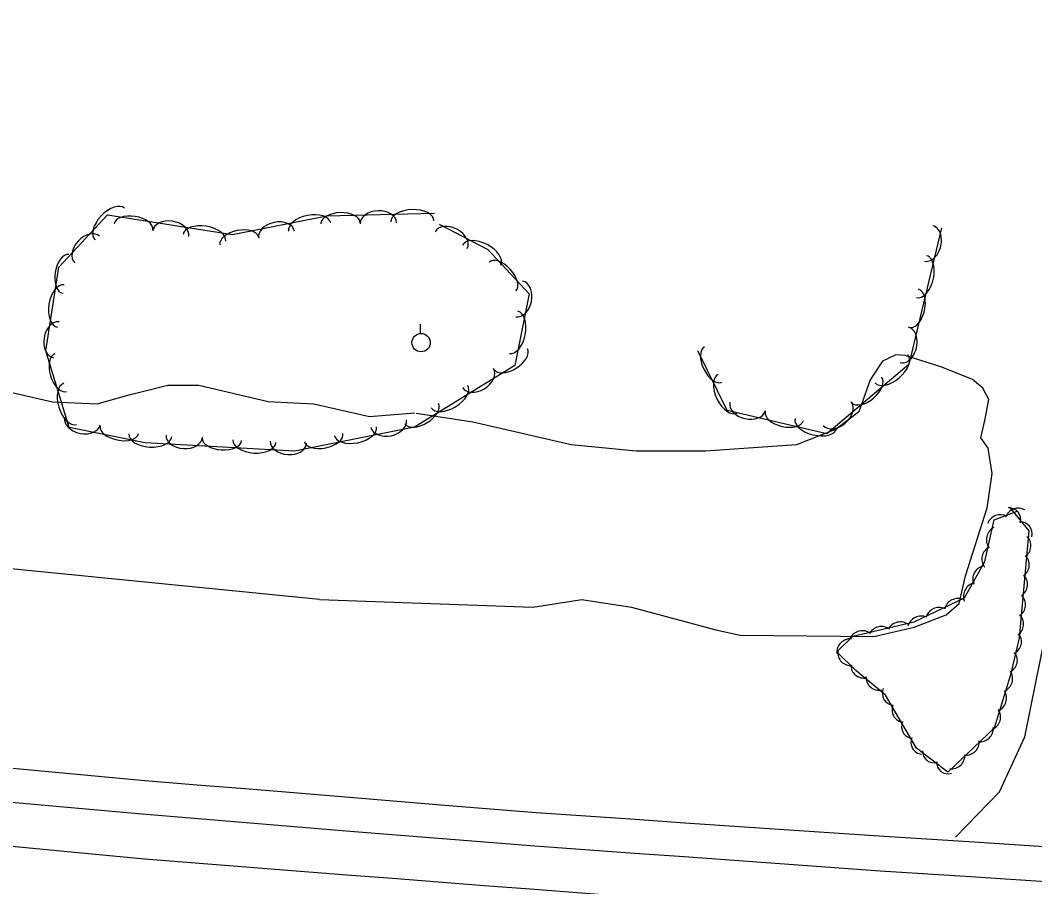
# Model space of a CAD drawing. Extents: x 1441650 to 1491889, y 345904 to 358319.
# Drawn here: x 1481721.1 to 1481997.4, y 346142.2 to 346378.2 of the extents above; entities that cross this region are included whole.
import ezdxf

# ---------------------------------------------------------------- set-up
doc = ezdxf.new("R2010")
doc.units = 0
for name, color, linetype in [('S_EDGE_PAVEMENT', 7, 'Continuous'), ('S_GRAVEL_ROAD', 7, 'Continuous'), ('S_PAVEMENT_CROWN', 7, 'Continuous'), ('S_SHOULDER', 7, 'Continuous'), ('S_STREAM', 7, 'Continuous'), ('S_TREE', 7, 'Continuous'), ('S_UTILITY_POLE', 7, 'Continuous')]:
    doc.layers.add(name, color=color, linetype=linetype)

msp = doc.modelspace()

# ---------------------------------------------------------------- linework, layer by layer
at = {"layer": 'S_EDGE_PAVEMENT'}
msp.add_lwpolyline([(1481707.52, 346166.26), (1481730.89, 346164.15), (1481754.27, 346162.03), (1481768.43, 346160.86), (1481782.6, 346159.69), (1481796.77, 346158.52), (1481810.93, 346157.35), (1481823.51, 346156.34), (1481836.1, 346155.34), (1481848.68, 346154.33), (1481861.26, 346153.32), (1481874.82, 346152.34), (1481888.39, 346151.36), (1481901.96, 346150.38), (1481915.52, 346149.4), (1481935.44, 346147.98), (1481955.35, 346146.56), (1481979.96, 346144.97), (1482004.56, 346143.38)], dxfattribs=at)
at = {"layer": 'S_GRAVEL_ROAD'}
msp.add_lwpolyline([(1481975.83, 346155.65), (1481987.8, 346168.02), (1481994.72, 346183.06), (1481997.78, 346198.26), (1482000.85, 346213.45)], dxfattribs=at)
at = {"layer": 'S_PAVEMENT_CROWN'}
msp.add_lwpolyline([(1481707.25, 346154.31), (1481731.1, 346152.03), (1481754.94, 346149.76), (1481768.72, 346148.69), (1481782.49, 346147.61), (1481796.26, 346146.54), (1481810.03, 346145.46), (1481822.51, 346144.49), (1481834.99, 346143.53), (1481847.47, 346142.56), (1481859.95, 346141.59), (1481872.82, 346140.59), (1481885.69, 346139.59), (1481898.56, 346138.58), (1481911.43, 346137.58), (1481932.58, 346136.25), (1481953.73, 346134.93), (1481977.43, 346133.4), (1482001.13, 346131.87)], dxfattribs=at)
at = {"layer": 'S_SHOULDER'}
msp.add_lwpolyline([(1481708.21, 346175.52), (1481731.63, 346173.33), (1481755.05, 346171.14), (1481769.26, 346169.98), (1481783.46, 346168.82), (1481797.67, 346167.66), (1481811.87, 346166.5), (1481836.75, 346164.45), (1481861.62, 346162.4), (1481875.11, 346161.47), (1481888.6, 346160.55), (1481902.1, 346159.62), (1481915.59, 346158.69), (1481936, 346157.34), (1481956.41, 346155.99), (1481980.94, 346154.41), (1482005.47, 346152.82)], dxfattribs=at)
at = {"layer": 'S_STREAM'}
for points in [[(1481802.55, 346220.47), (1481709.36, 346229.66), (1481685.99, 346231.79), (1481656.57, 346228.84), (1481616.63, 346233.07), (1481561.93, 346240.33), (1481508.65, 346248.13), (1481452.91, 346256.42), (1481434.31, 346259.57), (1481411.45, 346261.72), (1481392.69, 346265.66), (1481359.17, 346270.26), (1481343.36, 346273.95), (1481310.61, 346276.41), (1481273.02, 346280.18), (1481245.56, 346283.95), (1481163.14, 346292.37), (1481116.79, 346299.25), (1481026.31, 346315.06), (1480955.93, 346328.78), (1480848.46, 346350.45), (1480765.72, 346364.19), (1480712.96, 346378.23)], [(1481802.55, 346220.47), (1481860.68, 346218.33), (1481874.05, 346220.42), (1481887.61, 346218.39), (1481910.56, 346212.15), (1481917.19, 346210.72), (1481953.62, 346210.32), (1481964.54, 346212.89), (1481973.32, 346216.29), (1481976.85, 346219.37), (1481978.58, 346226.85), (1481984.43, 346245.37), (1481985.78, 346254.74), (1481984.73, 346261.64), (1481982.75, 346264.48), (1481983.83, 346269.2), (1481984.88, 346274.92), (1481983.31, 346278.03), (1481980.49, 346280.37), (1481972.14, 346283.71), (1481962.08, 346286.9), (1481959.59, 346287.1), (1481955.95, 346285.37), (1481952.62, 346280.25), (1481949.48, 346271.52), (1481943.31, 346266.87), (1481932.53, 346262.58), (1481907.72, 346260.81), (1481888.83, 346260.86), (1481871.1, 346262.56), (1481856.96, 346265.81), (1481844.33, 346268.72), (1481828.92, 346271.08)], [(1481716.09, 346277.48), (1481729.82, 346274.28), (1481742.05, 346273.72), (1481750.71, 346276.21), (1481761.31, 346278.84), (1481769.7, 346278.8), (1481788.61, 346274.39), (1481795.62, 346274.05), (1481801.05, 346273.72), (1481816.19, 346270.28), (1481828.6, 346271.27)]]:
    msp.add_lwpolyline(points, dxfattribs=at)
at = {"layer": 'S_TREE'}
for points in [[(1481835.15, 346322.72), (1481848.45, 346315.78), (1481859.7, 346303.71), (1481855.84, 346284.16), (1481828.46, 346267.39), (1481795.81, 346260.82), (1481755.11, 346263.15), (1481734.41, 346267.32), (1481728.05, 346288.22), (1481731.6, 346310.99), (1481744.87, 346325.19), (1481778.88, 346319.91), (1481804.54, 346324.96), (1481833.92, 346325.72)], [(1481971.98, 346321.71), (1481963.08, 346284.46), (1481940.8, 346265.54), (1481913.64, 346271.89), (1481905.66, 346288.18)], [(1481990.44, 346245.64), (1481995.79, 346239.16), (1481993.16, 346209.99), (1481990.83, 346199.89), (1481986.4, 346185.34), (1481973.79, 346173.37), (1481965.24, 346179.91), (1481956.79, 346194.41), (1481948.69, 346201.06), (1481943.48, 346206.17), (1481947.83, 346210.46), (1481964.6, 346214.34), (1481978.26, 346220.92), (1481983.79, 346230.79), (1481986.41, 346242.17), (1481992.62, 346244.5)]]:
    msp.add_lwpolyline(points, dxfattribs=at)
for centre, major_axis, ratio, start_param, end_param in [((1481745.45, 346322.72), (-4.01, -4.29), 0.55008, 3.141593, 6.283185), ((1481799.92, 346321.89), (-5.76, -1.13), 0.55008, 3.141593, 6.283185), ((1481808.33, 346322.94), (-5.34, -0.14), 0.540699, 3.141593, 6.283185), ((1481818.64, 346322.94), (-4.95, -0.13), 0.685311, 3.141593, 6.283185), ((1481827.89, 346323.44), (-5.87, -0.15), 0.55008, 3.141593, 6.283185), ((1481751.91, 346321.95), (-5.28, 0.82), 0.540699, 3.141593, 6.283185), ((1481762.05, 346320.12), (-4.9, 0.76), 0.685311, 3.141593, 6.283185), ((1481771.24, 346318.95), (-5.8, 0.9), 0.55008, 3.141593, 6.283185), ((1481790.88, 346319.84), (-4.86, -0.96), 0.685311, 3.141593, 6.283185), ((1481739.32, 346315.77), (-3.38, -3.62), 0.685311, 3.141593, 6.283185), ((1481780.72, 346318.11), (-5.25, -1.03), 0.540699, 3.141593, 6.283185), ((1481838.44, 346318.31), (-4.39, 2.29), 0.685336, 3.141593, 6.283185), ((1481968.51, 346317.44), (1.15, 4.82), 0.685322, 3.141584, 6.283177), ((1481846.77, 346314.26), (-5.2, 2.72), 0.5501, 3.141593, 6.283185), ((1481733.46, 346309.15), (-0.82, -5.28), 0.540699, 3.141593, 6.283185), ((1481852.41, 346308.42), (-3.65, 3.91), 0.540699, 3.141593, 6.283185), ((1481966.61, 346308.38), (1.36, 5.71), 0.550089, 3.141587, 6.28318), ((1481732.09, 346300.39), (-0.9, -5.8), 0.55008, 3.141593, 6.283185), ((1481856.99, 346302.32), (0.96, 4.86), 0.685311, 3.141593, 6.283185), ((1481964.55, 346299.75), (1.24, 5.2), 0.540708, 3.141587, 6.28318), ((1481855.46, 346293.19), (1.14, 5.76), 0.55008, 3.141593, 6.283185), ((1481730.92, 346291.2), (-0.76, -4.9), 0.685311, 3.141593, 6.283185), ((1481961.9, 346289.79), (1.15, 4.82), 0.685322, 3.141584, 6.283177), ((1481732.09, 346282.22), (1.56, -5.11), 0.540699, 3.141593, 6.283185), ((1481854.66, 346285.92), (4.56, 2.79), 0.540699, 3.141593, 6.283185), ((1481909.85, 346284.45), (2.35, -4.8), 0.540697, 3.141593, 6.283185), ((1481958.4, 346283.26), (4.47, 3.8), 0.550079, 3.141593, 6.283185), ((1481845.74, 346280.77), (4.23, 2.59), 0.685311, 3.141593, 6.283185), ((1481913.75, 346276.49), (2.58, -5.27), 0.550077, 3.141593, 6.283185), ((1481734.67, 346273.74), (1.71, -5.61), 0.55008, 3.141593, 6.283185), ((1481837.98, 346275.71), (5, 3.06), 0.55008, 3.141593, 6.283185), ((1481951.64, 346277.53), (4.08, 3.46), 0.540699, 3.141593, 6.283185), ((1481830.42, 346271.08), (4.56, 2.79), 0.540699, 3.141593, 6.283185), ((1481919.22, 346273.03), (4.83, -1.13), 0.685307, 3.141593, 6.283185), ((1481943.61, 346271.06), (3.78, 3.21), 0.68531, 3.141593, 6.283185), ((1481929.2, 346270.43), (5.21, -1.22), 0.540696, 3.141593, 6.283185), ((1481738.02, 346269.03), (4.86, -0.98), 0.685311, 3.141593, 6.283185), ((1481748.06, 346266.73), (5.24, -1.06), 0.540699, 3.141593, 6.283185), ((1481812.39, 346266.32), (5.75, 1.16), 0.55008, 3.141593, 6.283185), ((1481821.42, 346268.4), (4.86, 0.98), 0.685311, 3.141593, 6.283185), ((1481937.83, 346268.42), (5.71, -1.34), 0.550077, 3.141593, 6.283185), ((1481756.48, 346265.2), (5.86, -0.34), 0.55008, 3.141593, 6.283185), ((1481765.74, 346264.93), (4.95, -0.28), 0.685311, 3.141593, 6.283185), ((1481803.7, 346264.57), (5.24, 1.05), 0.540699, 3.141593, 6.283185), ((1481776.01, 346264.08), (5.34, -0.31), 0.540699, 3.141593, 6.283185), ((1481784.86, 346263.57), (5.86, -0.34), 0.55008, 3.141593, 6.283185), ((1481794.12, 346263.3), (4.95, -0.28), 0.685311, 3.141593, 6.283185), ((1481992.79, 346241.75), (-2.19, -2.91), 0.950171, 3.235456, 5.008656), ((1481990.06, 346241.92), (-2.8, -2.34), 0.928552, 2.250368, 4.023569), ((1481987.85, 346239.97), (-2.19, -2.91), 0.950171, 3.235456, 5.008656), ((1481987.8, 346236.78), (-0.82, -3.55), 0.974369, 3.825789, 5.598989), ((1481993.16, 346238.06), (-2.8, -2.34), 0.928552, 2.250368, 4.023569), ((1481992.8, 346235), (2.47, 2.67), 0.968544, 4.497491, 6.270692), ((1481986.57, 346231.48), (-0.82, -3.55), 0.974369, 3.825789, 5.598989), ((1481992.36, 346229.78), (2.47, 2.67), 0.968544, 4.497491, 6.270692), ((1481984.07, 346226.03), (-1.78, -3.18), 0.9653, 3.825789, 5.598989), ((1481991.88, 346224.43), (2.47, 2.67), 0.968544, 4.497491, 6.270692), ((1481981.55, 346221.39), (-1.78, -3.18), 0.9653, 3.825789, 5.598989), ((1481976.39, 346217.17), (-3.28, -1.58), 0.962856, 3.82768, 5.600881), ((1481991.34, 346218.87), (2.47, 2.67), 0.968544, 4.497491, 6.270692), ((1481971.29, 346214.75), (-3.28, -1.58), 0.962856, 3.82768, 5.600881), ((1481966.38, 346212.39), (-3.28, -1.58), 0.962856, 3.82768, 5.600881), ((1481990.8, 346213.63), (2.47, 2.67), 0.968544, 4.497491, 6.270692), ((1481950.41, 346208.41), (-3.55, -0.82), 0.968317, 3.825789, 5.598989), ((1481955.62, 346209.55), (-3.55, -0.82), 0.968317, 3.825789, 5.598989), ((1481960.75, 346210.8), (-3.55, -0.82), 0.968317, 3.825789, 5.598989), ((1481947.11, 346206.21), (-3.32, -1.5), 0.95508, 4.195349, 5.968549), ((1481990.22, 346208.79), (3.06, 1.97), 0.950648, 4.624286, 6.397487), ((1481947.34, 346206.06), (2.85, 2.26), 0.975929, 2.376856, 4.150057), ((1481989.09, 346203.74), (3.06, 1.97), 0.950648, 4.624286, 6.397487), ((1481950.93, 346202.66), (3.62, -0.43), 0.998024, 3.25464, 5.027841), ((1481955.06, 346199.37), (3.62, -0.43), 0.998024, 3.25464, 5.027841), ((1481987.83, 346198.81), (2.09, 2.99), 0.969379, 4.149633, 5.922834), ((1481959.46, 346195.1), (-2.86, -2.25), 0.940306, 5.265958, 7.039159), ((1481986.16, 346193.44), (2.09, 2.99), 0.969379, 4.149633, 5.922834), ((1481962.11, 346190.49), (-2.86, -2.25), 0.940306, 5.265958, 7.039159), ((1481984.55, 346188.37), (2.09, 2.99), 0.969379, 4.149633, 5.922834), ((1481964.69, 346186.06), (-2.86, -2.25), 0.940306, 5.265958, 7.039159), ((1481982.53, 346185.18), (3.22, 1.7), 0.957398, 4.112522, 5.885722), ((1481967.23, 346181.77), (-2.86, -2.25), 0.940306, 5.265958, 7.039159), ((1481978.72, 346181.52), (3.22, 1.7), 0.957398, 4.112522, 5.885722), ((1481970.34, 346179.44), (2.61, 2.54), 0.907967, 2.388511, 4.161711), ((1481974.15, 346176.44), (2.61, 2.54), 0.907967, 2.388511, 4.161711), ((1481974.78, 346177.79), (3.22, 1.7), 0.957398, 4.112522, 5.885722)]:
    msp.add_ellipse(centre, major_axis=major_axis, ratio=ratio, start_param=start_param, end_param=end_param, dxfattribs=at)
at = {"layer": 'S_UTILITY_POLE'}
msp.add_line((1481830.13, 346292.93), (1481830.13, 346295.41), dxfattribs=at)
msp.add_circle((1481830.27, 346290.41), 2.5, dxfattribs=at)

doc.saveas('drawing.dxf')
